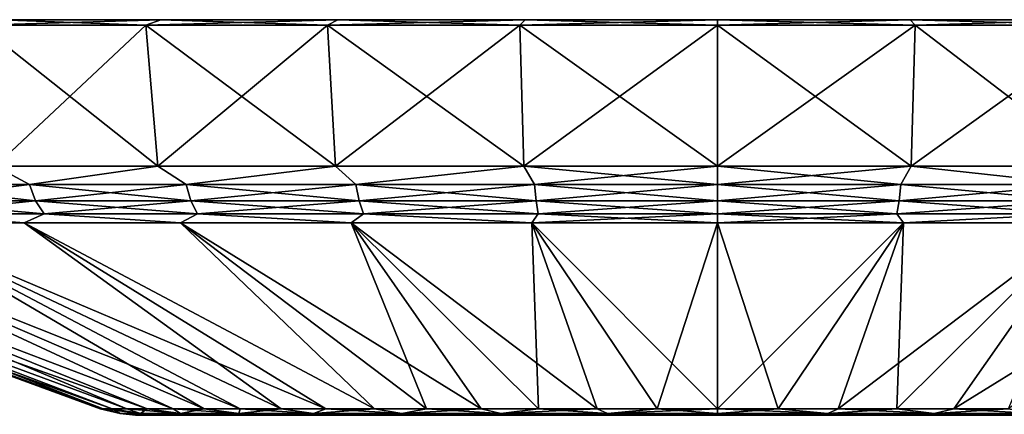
# Model space of a CAD drawing. Header units: metres. Extents: x -109 to 109, y -432 to 89.
# Tile 321 of 656: x -95 to -69, y 72 to 83. Entities that reach past the tile are written whole.
import ezdxf

# ---------------------------------------------------------------- set-up
doc = ezdxf.new("R2010")
doc.units = ezdxf.units.M
doc.layers.add('solid_506360_24502164', color=7, linetype='CONTINUOUS')

msp = doc.modelspace()

# ---------------------------------------------------------------- linework, layer by layer
at = {"layer": 'solid_506360_24502164'}
for points in [[(-95.9394, 82.599998, 76.975754), (-96.461929, 82.449997, 77.647057), (-91.968285, 82.449997, 80.582901)], [(-91.563339, 82.599998, 24.165236), (-91.968285, 82.449997, 23.417099), (-96.461929, 82.449997, 26.352947)], [(-95.9394, 82.599998, 27.024244), (-91.563339, 82.599998, 24.165236), (-96.461929, 82.449997, 26.352947)], [(-91.563339, 82.599998, 79.834763), (-95.9394, 82.599998, 76.975754), (-91.968285, 82.449997, 80.582901)], [(-91.563339, 82.599998, 79.834763), (-91.563339, 82.599998, 24.165236), (-95.9394, 82.599998, 27.024244)], [(-91.563339, 82.599998, 79.834763), (-95.9394, 82.599998, 27.024244), (-95.9394, 82.599998, 76.975754)], [(-91.563339, 82.599998, 79.834763), (-91.968285, 82.449997, 80.582901), (-87.052673, 82.449997, 82.739082)], [(-86.776382, 82.599998, 22.065498), (-87.052673, 82.449997, 21.26092), (-91.968285, 82.449997, 23.417099)], [(-91.563339, 82.599998, 24.165236), (-86.776382, 82.599998, 22.065498), (-91.968285, 82.449997, 23.417099)], [(-86.776382, 82.599998, 81.934502), (-91.563339, 82.599998, 79.834763), (-87.052673, 82.449997, 82.739082)], [(-86.776382, 82.599998, 81.934502), (-86.776382, 82.599998, 22.065498), (-91.563339, 82.599998, 24.165236)], [(-86.776382, 82.599998, 81.934502), (-91.563339, 82.599998, 24.165236), (-91.563339, 82.599998, 79.834763)], [(-86.776382, 82.599998, 81.934502), (-87.052673, 82.449997, 82.739082), (-81.849403, 82.449997, 84.056732)], [(-81.709328, 82.599998, 20.782351), (-81.849403, 82.449997, 19.943272), (-87.052673, 82.449997, 21.26092)], [(-86.776382, 82.599998, 22.065498), (-81.709328, 82.599998, 20.782351), (-87.052673, 82.449997, 21.26092)], [(-81.709328, 82.599998, 83.217651), (-86.776382, 82.599998, 81.934502), (-81.849403, 82.449997, 84.056732)], [(-81.709328, 82.599998, 83.217651), (-81.709328, 82.599998, 20.782351), (-86.776382, 82.599998, 22.065498)], [(-81.709328, 82.599998, 83.217651), (-86.776382, 82.599998, 22.065498), (-86.776382, 82.599998, 81.934502)], [(-81.849403, 82.449997, 19.943272), (-76.5, 82.599998, 20.350693), (-76.5, 82.449997, 19.5)], [(-81.709328, 82.599998, 20.782351), (-76.5, 82.599998, 20.350693), (-81.849403, 82.449997, 19.943272)], [(-81.709328, 82.599998, 83.217651), (-81.849403, 82.449997, 84.056732), (-76.5, 82.449997, 84.5)], [(-81.709328, 82.599998, 20.782351), (-76.5, 82.599998, 83.649307), (-76.5, 82.599998, 20.350693)], [(-81.709328, 82.599998, 83.217651), (-76.5, 82.449997, 84.5), (-76.5, 82.599998, 83.649307)], [(-81.709328, 82.599998, 83.217651), (-76.5, 82.599998, 83.649307), (-81.709328, 82.599998, 20.782351)], [(-76.5, 82.599998, 20.350693), (-76.5, 82.599998, 83.649307), (-71.290672, 82.599998, 83.217651)], [(-71.150597, 82.449997, 84.056732), (-71.290672, 82.599998, 83.217651), (-76.5, 82.599998, 83.649307)], [(-76.5, 82.449997, 84.5), (-71.150597, 82.449997, 84.056732), (-76.5, 82.599998, 83.649307)], [(-76.5, 82.599998, 20.350693), (-71.290672, 82.599998, 83.217651), (-71.290672, 82.599998, 20.782351)], [(-76.5, 82.449997, 19.5), (-76.5, 82.599998, 20.350693), (-71.290672, 82.599998, 20.782351)], [(-71.150597, 82.449997, 19.943272), (-76.5, 82.449997, 19.5), (-71.290672, 82.599998, 20.782351)], [(-71.290672, 82.599998, 20.782351), (-71.290672, 82.599998, 83.217651), (-66.223618, 82.599998, 81.934502)], [(-65.947327, 82.449997, 82.739082), (-66.223618, 82.599998, 81.934502), (-71.290672, 82.599998, 83.217651)], [(-71.150597, 82.449997, 84.056732), (-65.947327, 82.449997, 82.739082), (-71.290672, 82.599998, 83.217651)], [(-71.290672, 82.599998, 20.782351), (-66.223618, 82.599998, 81.934502), (-66.223618, 82.599998, 22.065498)], [(-71.150597, 82.449997, 19.943272), (-71.290672, 82.599998, 20.782351), (-66.223618, 82.599998, 22.065498)], [(-65.947327, 82.449997, 21.26092), (-71.150597, 82.449997, 19.943272), (-66.223618, 82.599998, 22.065498)], [(-91.648308, 78.637161, 79.991623), (-91.968285, 82.449997, 80.582901), (-96.461929, 82.449997, 77.647057)], [(-96.048965, 78.637161, 77.116524), (-91.648308, 78.637161, 79.991623), (-96.461929, 82.449997, 77.647057)], [(-96.048973, 78.637161, 26.883474), (-96.461929, 82.449997, 26.352947), (-91.968285, 82.449997, 23.417099)], [(-91.648308, 78.637161, 24.008379), (-96.048973, 78.637161, 26.883474), (-91.968285, 82.449997, 23.417099)], [(-86.834427, 78.637161, 82.10318), (-87.052673, 82.449997, 82.739082), (-91.968285, 82.449997, 80.582901)], [(-91.648308, 78.637161, 79.991623), (-86.834427, 78.637161, 82.10318), (-91.968285, 82.449997, 80.582901)], [(-91.648308, 78.637161, 24.008379), (-91.968285, 82.449997, 23.417099), (-87.052673, 82.449997, 21.26092)], [(-86.834427, 78.637161, 21.896818), (-91.648308, 78.637161, 24.008379), (-87.052673, 82.449997, 21.26092)], [(-81.738663, 78.637161, 83.393608), (-81.849403, 82.449997, 84.056732), (-87.052673, 82.449997, 82.739082)], [(-86.834427, 78.637161, 82.10318), (-81.738663, 78.637161, 83.393608), (-87.052673, 82.449997, 82.739082)], [(-86.834427, 78.637161, 21.896818), (-87.052673, 82.449997, 21.26092), (-81.849403, 82.449997, 19.943272)], [(-81.738663, 78.637161, 20.606394), (-86.834427, 78.637161, 21.896818), (-81.849403, 82.449997, 19.943272)], [(-81.738663, 78.637161, 20.606394), (-81.849403, 82.449997, 19.943272), (-76.5, 82.449997, 19.5)], [(-81.849403, 82.449997, 84.056732), (-76.5, 78.637161, 83.82769), (-76.5, 82.449997, 84.5)], [(-81.738663, 78.637161, 83.393608), (-76.5, 78.637161, 83.82769), (-81.849403, 82.449997, 84.056732)], [(-81.738663, 78.637161, 20.606394), (-76.5, 82.449997, 19.5), (-76.5, 78.637161, 20.172306)], [(-76.5, 78.637161, 20.172306), (-76.5, 82.449997, 19.5), (-71.150597, 82.449997, 19.943272)], [(-71.261337, 78.637161, 20.606394), (-76.5, 78.637161, 20.172306), (-71.150597, 82.449997, 19.943272)], [(-71.261337, 78.637161, 83.393608), (-71.150597, 82.449997, 84.056732), (-76.5, 82.449997, 84.5)], [(-76.5, 78.637161, 83.82769), (-71.261337, 78.637161, 83.393608), (-76.5, 82.449997, 84.5)], [(-71.261337, 78.637161, 20.606394), (-71.150597, 82.449997, 19.943272), (-65.947327, 82.449997, 21.26092)], [(-66.165573, 78.637161, 21.896816), (-71.261337, 78.637161, 20.606394), (-65.947327, 82.449997, 21.26092)], [(-71.261337, 78.637161, 83.393608), (-66.165573, 78.637161, 82.10318), (-71.150597, 82.449997, 84.056732)], [(-66.165573, 78.637161, 82.10318), (-65.947327, 82.449997, 82.739082), (-71.150597, 82.449997, 84.056732)], [(-95.115829, 78.140167, 77.62249), (-96.048965, 78.637161, 77.116524), (-98.894875, 78.140167, 74.394875)], [(-98.894875, 78.140167, 29.605125), (-96.048973, 78.637161, 26.883474), (-95.115829, 78.140167, 26.377514)], [(-95.115829, 78.140167, 26.377514), (-96.048973, 78.637161, 26.883474), (-91.648308, 78.637161, 24.008379)], [(-95.115829, 78.140167, 77.62249), (-91.648308, 78.637161, 79.991623), (-96.048965, 78.637161, 77.116524)], [(-90.878395, 78.140167, 80.219185), (-91.648308, 78.637161, 79.991623), (-95.115829, 78.140167, 77.62249)], [(-95.115829, 78.140167, 26.377514), (-91.648308, 78.637161, 24.008379), (-90.878395, 78.140167, 23.780811)], [(-90.878395, 78.140167, 80.219185), (-86.834427, 78.637161, 82.10318), (-91.648308, 78.637161, 79.991623)], [(-90.878395, 78.140167, 23.780811), (-91.648308, 78.637161, 24.008379), (-86.834427, 78.637161, 21.896818)], [(-86.286919, 78.140167, 82.12104), (-86.834427, 78.637161, 82.10318), (-90.878395, 78.140167, 80.219185)], [(-90.878395, 78.140167, 23.780811), (-86.834427, 78.637161, 21.896818), (-86.286919, 78.140167, 21.87896)], [(-86.286919, 78.140167, 82.12104), (-81.738663, 78.637161, 83.393608), (-86.834427, 78.637161, 82.10318)], [(-86.286919, 78.140167, 21.87896), (-86.834427, 78.637161, 21.896818), (-81.738663, 78.637161, 20.606394)], [(-81.45446, 78.140167, 83.281212), (-81.738663, 78.637161, 83.393608), (-86.286919, 78.140167, 82.12104)], [(-86.286919, 78.140167, 21.87896), (-81.738663, 78.637161, 20.606394), (-81.45446, 78.140167, 20.718788)], [(-81.45446, 78.140167, 20.718788), (-81.738663, 78.637161, 20.606394), (-76.5, 78.637161, 20.172306)], [(-76.5, 78.140167, 83.671135), (-76.5, 78.637161, 83.82769), (-81.738663, 78.637161, 83.393608)], [(-76.5, 78.140167, 83.671135), (-81.738663, 78.637161, 83.393608), (-81.45446, 78.140167, 83.281212)], [(-81.45446, 78.140167, 20.718788), (-76.5, 78.637161, 20.172306), (-76.5, 78.140167, 20.328865)], [(-76.5, 78.140167, 20.328865), (-76.5, 78.637161, 20.172306), (-71.261337, 78.637161, 20.606394)], [(-71.54554, 78.140167, 20.718788), (-76.5, 78.140167, 20.328865), (-71.261337, 78.637161, 20.606394)], [(-71.54554, 78.140167, 83.281212), (-71.261337, 78.637161, 83.393608), (-76.5, 78.637161, 83.82769)], [(-71.54554, 78.140167, 83.281212), (-76.5, 78.637161, 83.82769), (-76.5, 78.140167, 83.671135)], [(-71.54554, 78.140167, 20.718788), (-71.261337, 78.637161, 20.606394), (-66.713081, 78.140167, 21.87896)], [(-66.713081, 78.140167, 82.12104), (-71.261337, 78.637161, 83.393608), (-71.54554, 78.140167, 83.281212)], [(-66.713081, 78.140167, 21.87896), (-71.261337, 78.637161, 20.606394), (-66.165573, 78.637161, 21.896816)], [(-66.713081, 78.140167, 82.12104), (-66.165573, 78.637161, 82.10318), (-71.261337, 78.637161, 83.393608)], [(-98.894875, 78.140167, 29.605125), (-95.115829, 78.140167, 26.377514), (-98.696434, 77.69928, 29.803562)], [(-98.894875, 78.140167, 74.394875), (-98.696434, 77.69928, 74.196434), (-94.950874, 77.69928, 77.395447)], [(-95.115829, 78.140167, 77.62249), (-98.894875, 78.140167, 74.394875), (-94.950874, 77.69928, 77.395447)], [(-95.115829, 78.140167, 26.377514), (-94.950874, 77.69928, 26.604549), (-98.696434, 77.69928, 29.803562)], [(-95.115829, 78.140167, 26.377514), (-90.878395, 78.140167, 23.780811), (-94.950874, 77.69928, 26.604549)], [(-95.115829, 78.140167, 77.62249), (-94.950874, 77.69928, 77.395447), (-90.750992, 77.69928, 79.969147)], [(-90.878395, 78.140167, 80.219185), (-95.115829, 78.140167, 77.62249), (-90.750992, 77.69928, 79.969147)], [(-90.878395, 78.140167, 23.780811), (-90.750992, 77.69928, 24.030857), (-94.950874, 77.69928, 26.604549)], [(-90.878395, 78.140167, 23.780811), (-86.286919, 78.140167, 21.87896), (-90.750992, 77.69928, 24.030857)], [(-90.878395, 78.140167, 80.219185), (-90.750992, 77.69928, 79.969147), (-86.200195, 77.69928, 81.854141)], [(-86.286919, 78.140167, 82.12104), (-90.878395, 78.140167, 80.219185), (-86.200195, 77.69928, 81.854141)], [(-86.286919, 78.140167, 21.87896), (-86.200195, 77.69928, 22.145857), (-90.750992, 77.69928, 24.030857)], [(-86.286919, 78.140167, 21.87896), (-81.45446, 78.140167, 20.718788), (-86.200195, 77.69928, 22.145857)], [(-86.286919, 78.140167, 82.12104), (-86.200195, 77.69928, 81.854141), (-81.410553, 77.69928, 83.004036)], [(-81.45446, 78.140167, 83.281212), (-86.286919, 78.140167, 82.12104), (-81.410553, 77.69928, 83.004036)], [(-81.45446, 78.140167, 20.718788), (-81.410553, 77.69928, 20.995966), (-86.200195, 77.69928, 22.145857)], [(-81.45446, 78.140167, 20.718788), (-76.5, 78.140167, 20.328865), (-81.410553, 77.69928, 20.995966)], [(-81.45446, 78.140167, 83.281212), (-81.410553, 77.69928, 83.004036), (-76.5, 77.69928, 83.390503)], [(-76.5, 78.140167, 83.671135), (-81.45446, 78.140167, 83.281212), (-76.5, 77.69928, 83.390503)], [(-76.5, 78.140167, 20.328865), (-76.5, 77.69928, 20.609497), (-81.410553, 77.69928, 20.995966)], [(-71.54554, 78.140167, 20.718788), (-76.5, 77.69928, 20.609497), (-76.5, 78.140167, 20.328865)], [(-71.54554, 78.140167, 20.718788), (-71.589447, 77.69928, 20.995966), (-76.5, 77.69928, 20.609497)], [(-71.589447, 77.69928, 83.004036), (-76.5, 78.140167, 83.671135), (-76.5, 77.69928, 83.390503)], [(-71.54554, 78.140167, 83.281212), (-76.5, 78.140167, 83.671135), (-71.589447, 77.69928, 83.004036)], [(-71.54554, 78.140167, 83.281212), (-71.589447, 77.69928, 83.004036), (-66.799805, 77.69928, 81.854141)], [(-66.713081, 78.140167, 21.87896), (-66.799805, 77.69928, 22.145857), (-71.589447, 77.69928, 20.995966)], [(-71.54554, 78.140167, 20.718788), (-66.713081, 78.140167, 21.87896), (-71.589447, 77.69928, 20.995966)], [(-66.713081, 78.140167, 82.12104), (-71.54554, 78.140167, 83.281212), (-66.799805, 77.69928, 81.854141)], [(-98.696434, 77.69928, 29.803562), (-94.950874, 77.69928, 26.604549), (-98.424011, 77.346153, 30.075991)], [(-98.696434, 77.69928, 74.196434), (-98.424011, 77.346153, 73.924011), (-94.724419, 77.346153, 77.083755)], [(-94.950874, 77.69928, 77.395447), (-98.696434, 77.69928, 74.196434), (-94.724419, 77.346153, 77.083755)], [(-94.950874, 77.69928, 26.604549), (-94.724419, 77.346153, 26.916243), (-98.424011, 77.346153, 30.075991)], [(-94.950874, 77.69928, 26.604549), (-90.750992, 77.69928, 24.030857), (-94.724419, 77.346153, 26.916243)], [(-94.950874, 77.69928, 77.395447), (-94.724419, 77.346153, 77.083755), (-90.57608, 77.346153, 79.625862)], [(-90.750992, 77.69928, 79.969147), (-94.950874, 77.69928, 77.395447), (-90.57608, 77.346153, 79.625862)], [(-90.750992, 77.69928, 24.030857), (-90.57608, 77.346153, 24.374138), (-94.724419, 77.346153, 26.916243)], [(-90.750992, 77.69928, 24.030857), (-86.200195, 77.69928, 22.145857), (-90.57608, 77.346153, 24.374138)], [(-90.750992, 77.69928, 79.969147), (-90.57608, 77.346153, 79.625862), (-86.081146, 77.346153, 81.487724)], [(-86.200195, 77.69928, 81.854141), (-90.750992, 77.69928, 79.969147), (-86.081146, 77.346153, 81.487724)], [(-86.200195, 77.69928, 22.145857), (-86.081146, 77.346153, 22.512274), (-90.57608, 77.346153, 24.374138)], [(-86.200195, 77.69928, 22.145857), (-81.410553, 77.69928, 20.995966), (-86.081146, 77.346153, 22.512274)], [(-86.200195, 77.69928, 81.854141), (-86.081146, 77.346153, 81.487724), (-81.350288, 77.346153, 82.623505)], [(-81.410553, 77.69928, 83.004036), (-86.200195, 77.69928, 81.854141), (-81.350288, 77.346153, 82.623505)], [(-81.410553, 77.69928, 20.995966), (-81.350288, 77.346153, 21.376495), (-86.081146, 77.346153, 22.512274)], [(-81.410553, 77.69928, 20.995966), (-76.5, 77.69928, 20.609497), (-81.350288, 77.346153, 21.376495)], [(-81.410553, 77.69928, 83.004036), (-81.350288, 77.346153, 82.623505), (-76.5, 77.346153, 83.005234)], [(-76.5, 77.69928, 83.390503), (-81.410553, 77.69928, 83.004036), (-76.5, 77.346153, 83.005234)], [(-76.5, 77.69928, 20.609497), (-76.5, 77.346153, 20.99477), (-81.350288, 77.346153, 21.376495)], [(-71.589447, 77.69928, 20.995966), (-76.5, 77.346153, 20.99477), (-76.5, 77.69928, 20.609497)], [(-71.589447, 77.69928, 20.995966), (-71.649712, 77.346153, 21.376495), (-76.5, 77.346153, 20.99477)], [(-71.649712, 77.346153, 82.623505), (-76.5, 77.69928, 83.390503), (-76.5, 77.346153, 83.005234)], [(-71.589447, 77.69928, 83.004036), (-76.5, 77.69928, 83.390503), (-71.649712, 77.346153, 82.623505)], [(-71.589447, 77.69928, 83.004036), (-71.649712, 77.346153, 82.623505), (-66.918854, 77.346153, 81.487724)], [(-66.799805, 77.69928, 22.145857), (-66.918854, 77.346153, 22.512274), (-71.649712, 77.346153, 21.376495)], [(-71.589447, 77.69928, 20.995966), (-66.799805, 77.69928, 22.145857), (-71.649712, 77.346153, 21.376495)], [(-66.799805, 77.69928, 81.854141), (-71.589447, 77.69928, 83.004036), (-66.918854, 77.346153, 81.487724)], [(-98.424011, 77.346153, 30.075991), (-95.259331, 77.105072, 27.897957), (-98.970551, 77.105072, 31.314371)], [(-98.424011, 77.346153, 73.924011), (-98.970543, 77.105072, 72.685646), (-95.259315, 77.105072, 76.102051)], [(-98.424011, 77.346153, 30.075991), (-94.724419, 77.346153, 26.916243), (-95.259331, 77.105072, 27.897957)], [(-94.724419, 77.346153, 77.083755), (-98.424011, 77.346153, 73.924011), (-95.259315, 77.105072, 76.102051)], [(-94.724419, 77.346153, 26.916243), (-91.036407, 77.105072, 25.138992), (-95.259331, 77.105072, 27.897957)], [(-94.724419, 77.346153, 77.083755), (-95.259315, 77.105072, 76.102051), (-91.036392, 77.105072, 78.861015)], [(-94.724419, 77.346153, 26.916243), (-90.57608, 77.346153, 24.374138), (-91.036407, 77.105072, 25.138992)], [(-90.57608, 77.346153, 79.625862), (-94.724419, 77.346153, 77.083755), (-91.036392, 77.105072, 78.861015)], [(-90.57608, 77.346153, 24.374138), (-86.416969, 77.105072, 23.112724), (-91.036407, 77.105072, 25.138992)], [(-90.57608, 77.346153, 79.625862), (-91.036392, 77.105072, 78.861015), (-86.416954, 77.105072, 80.887283)], [(-90.57608, 77.346153, 24.374138), (-86.081146, 77.346153, 22.512274), (-86.416969, 77.105072, 23.112724)], [(-86.081146, 77.346153, 81.487724), (-90.57608, 77.346153, 79.625862), (-86.416954, 77.105072, 80.887283)], [(-86.081146, 77.346153, 22.512274), (-81.526993, 77.105072, 21.874424), (-86.416969, 77.105072, 23.112724)], [(-86.081146, 77.346153, 81.487724), (-86.416954, 77.105072, 80.887283), (-81.52697, 77.105072, 82.12558)], [(-86.081146, 77.346153, 22.512274), (-81.350288, 77.346153, 21.376495), (-81.526993, 77.105072, 21.874424)], [(-81.350288, 77.346153, 82.623505), (-86.081146, 77.346153, 81.487724), (-81.52697, 77.105072, 82.12558)], [(-76.5, 77.346153, 20.99477), (-76.5, 77.105072, 21.457882), (-81.526993, 77.105072, 21.874424)], [(-81.350288, 77.346153, 21.376495), (-76.5, 77.346153, 20.99477), (-81.526993, 77.105072, 21.874424)], [(-81.350288, 77.346153, 82.623505), (-81.52697, 77.105072, 82.12558), (-76.5, 77.105072, 82.542114)], [(-76.5, 77.346153, 83.005234), (-81.350288, 77.346153, 82.623505), (-76.5, 77.105072, 82.542114)], [(-76.5, 77.346153, 83.005234), (-76.5, 77.105072, 82.542114), (-71.473007, 77.105072, 82.125572)], [(-71.649712, 77.346153, 82.623505), (-76.5, 77.346153, 83.005234), (-71.473007, 77.105072, 82.125572)], [(-71.649712, 77.346153, 21.376495), (-71.47303, 77.105072, 21.87442), (-76.5, 77.105072, 21.457882)], [(-71.649712, 77.346153, 21.376495), (-76.5, 77.105072, 21.457882), (-76.5, 77.346153, 20.99477)], [(-66.918854, 77.346153, 81.487724), (-71.649712, 77.346153, 82.623505), (-71.473007, 77.105072, 82.125572)], [(-71.649712, 77.346153, 21.376495), (-66.918854, 77.346153, 22.512274), (-71.47303, 77.105072, 21.87442)], [(-66.918854, 77.346153, 22.512274), (-66.583046, 77.105072, 23.112719), (-71.47303, 77.105072, 21.87442)], [(-66.918854, 77.346153, 81.487724), (-71.473007, 77.105072, 82.125572), (-66.583031, 77.105072, 80.887276)], [(-106.937798, 77.105072, 54.522163), (-93.124809, 72.068863, 53.637402), (-92.884262, 72.068863, 55.259033)], [(-106.107536, 77.105072, 59.497662), (-106.937798, 77.105072, 54.522163), (-92.884262, 72.068863, 55.259033)], [(-106.937798, 77.105072, 54.522163), (-93.205246, 72.068863, 52.000004), (-93.124809, 72.068863, 53.637402)], [(-106.937798, 77.105072, 49.477852), (-93.124809, 72.068863, 50.362606), (-93.205246, 72.068863, 52.000004)], [(-106.937798, 77.105072, 54.522163), (-106.937798, 77.105072, 49.477852), (-93.205246, 72.068863, 52.000004)], [(-106.937798, 77.105072, 49.477852), (-106.107536, 77.105072, 44.502354), (-93.124809, 72.068863, 50.362606)], [(-106.107536, 77.105072, 59.497662), (-92.485924, 72.068863, 56.849274), (-91.93364, 72.068863, 58.392818)], [(-104.469643, 77.105072, 64.268654), (-106.107536, 77.105072, 59.497662), (-91.93364, 72.068863, 58.392818)], [(-106.107536, 77.105072, 59.497662), (-92.884262, 72.068863, 55.259033), (-92.485924, 72.068863, 56.849274)], [(-106.107536, 77.105072, 44.502354), (-92.884262, 72.068863, 48.740978), (-93.124809, 72.068863, 50.362606)], [(-106.107536, 77.105072, 44.502354), (-92.485931, 72.068863, 47.150734), (-92.884262, 72.068863, 48.740978)], [(-106.107536, 77.105072, 44.502354), (-104.46965, 77.105072, 39.731361), (-92.485931, 72.068863, 47.150734)], [(-104.46965, 77.105072, 39.731361), (-91.93364, 72.068863, 45.607193), (-92.485931, 72.068863, 47.150734)], [(-104.46965, 77.105072, 39.731361), (-91.232719, 72.068863, 44.125214), (-91.93364, 72.068863, 45.607193)], [(-104.46965, 77.105072, 39.731361), (-102.068825, 77.105072, 35.295029), (-91.232719, 72.068863, 44.125214)], [(-104.469643, 77.105072, 64.268654), (-91.93364, 72.068863, 58.392818), (-91.232719, 72.068863, 59.874794)], [(-102.068817, 77.105072, 68.704987), (-104.469643, 77.105072, 64.268654), (-91.232719, 72.068863, 59.874794)], [(-102.068825, 77.105072, 35.295029), (-90.389915, 72.068863, 42.719074), (-91.232719, 72.068863, 44.125214)], [(-102.068825, 77.105072, 35.295029), (-98.970551, 77.105072, 31.314371), (-90.389915, 72.068863, 42.719074)], [(-102.068817, 77.105072, 68.704987), (-90.389908, 72.068863, 61.280933), (-89.413338, 72.068863, 62.597691)], [(-98.970543, 77.105072, 72.685646), (-102.068817, 77.105072, 68.704987), (-89.413338, 72.068863, 62.597691)], [(-102.068817, 77.105072, 68.704987), (-91.232719, 72.068863, 59.874794), (-90.389908, 72.068863, 61.280933)], [(-98.970551, 77.105072, 31.314371), (-89.413345, 72.068863, 41.402317), (-90.389915, 72.068863, 42.719074)], [(-98.970551, 77.105072, 31.314371), (-88.312408, 72.068863, 40.187622), (-89.413345, 72.068863, 41.402317)], [(-98.970551, 77.105072, 31.314371), (-95.259331, 77.105072, 27.897957), (-88.312408, 72.068863, 40.187622)], [(-98.970543, 77.105072, 72.685646), (-88.312408, 72.068863, 63.812386), (-87.09771, 72.068863, 64.913322)], [(-95.259315, 77.105072, 76.102051), (-98.970543, 77.105072, 72.685646), (-87.09771, 72.068863, 64.913322)], [(-98.970543, 77.105072, 72.685646), (-89.413338, 72.068863, 62.597691), (-88.312408, 72.068863, 63.812386)], [(-95.259331, 77.105072, 27.897957), (-87.097725, 72.068863, 39.086689), (-88.312408, 72.068863, 40.187622)], [(-95.259331, 77.105072, 27.897957), (-85.780968, 72.068863, 38.110115), (-87.097725, 72.068863, 39.086689)], [(-95.259331, 77.105072, 27.897957), (-91.036407, 77.105072, 25.138992), (-85.780968, 72.068863, 38.110115)], [(-95.259315, 77.105072, 76.102051), (-87.09771, 72.068863, 64.913322), (-85.78096, 72.068863, 65.889893)], [(-91.036392, 77.105072, 78.861015), (-95.259315, 77.105072, 76.102051), (-85.78096, 72.068863, 65.889893)], [(-91.036407, 77.105072, 25.138992), (-84.374832, 72.068863, 37.267303), (-85.780968, 72.068863, 38.110115)], [(-91.036407, 77.105072, 25.138992), (-86.416969, 77.105072, 23.112724), (-84.374832, 72.068863, 37.267303)], [(-91.036392, 77.105072, 78.861015), (-84.374825, 72.068863, 66.732704), (-82.892838, 72.068863, 67.433632)], [(-86.416954, 77.105072, 80.887283), (-91.036392, 77.105072, 78.861015), (-82.892838, 72.068863, 67.433632)], [(-91.036392, 77.105072, 78.861015), (-85.78096, 72.068863, 65.889893), (-84.374825, 72.068863, 66.732704)], [(-86.416969, 77.105072, 23.112724), (-82.892845, 72.068863, 36.566372), (-84.374832, 72.068863, 37.267303)], [(-86.416969, 77.105072, 23.112724), (-81.349281, 72.068863, 36.014076), (-82.892845, 72.068863, 36.566372)], [(-86.416969, 77.105072, 23.112724), (-81.526993, 77.105072, 21.874424), (-81.349281, 72.068863, 36.014076)], [(-86.416954, 77.105072, 80.887283), (-81.349274, 72.068863, 67.985931), (-79.759003, 72.068863, 68.38427)], [(-81.52697, 77.105072, 82.12558), (-86.416954, 77.105072, 80.887283), (-79.759003, 72.068863, 68.38427)], [(-86.416954, 77.105072, 80.887283), (-82.892838, 72.068863, 67.433632), (-81.349274, 72.068863, 67.985931)], [(-81.526993, 77.105072, 21.874424), (-76.5, 77.105072, 21.457882), (-78.137375, 72.068863, 35.375191)], [(-81.526993, 77.105072, 21.874424), (-79.759018, 72.068863, 35.615734), (-81.349281, 72.068863, 36.014076)], [(-81.526993, 77.105072, 21.874424), (-78.137375, 72.068863, 35.375191), (-79.759018, 72.068863, 35.615734)], [(-81.52697, 77.105072, 82.12558), (-76.5, 72.068863, 68.705246), (-76.5, 77.105072, 82.542114)], [(-81.52697, 77.105072, 82.12558), (-78.13736, 72.068863, 68.624809), (-76.5, 72.068863, 68.705246)], [(-81.52697, 77.105072, 82.12558), (-79.759003, 72.068863, 68.38427), (-78.13736, 72.068863, 68.624809)], [(-78.137375, 72.068863, 35.375191), (-76.5, 77.105072, 21.457882), (-76.5, 72.068863, 35.29475)], [(-71.47303, 77.105072, 21.87442), (-74.86264, 72.068863, 35.375187), (-76.5, 72.068863, 35.29475)], [(-76.5, 77.105072, 21.457882), (-71.47303, 77.105072, 21.87442), (-76.5, 72.068863, 35.29475)], [(-76.5, 77.105072, 82.542114), (-76.5, 72.068863, 68.705246), (-74.862625, 72.068863, 68.624809)], [(-71.473007, 77.105072, 82.125572), (-76.5, 77.105072, 82.542114), (-74.862625, 72.068863, 68.624809)], [(-71.47303, 77.105072, 21.87442), (-73.240997, 72.068863, 35.61573), (-74.86264, 72.068863, 35.375187)], [(-71.473007, 77.105072, 82.125572), (-74.862625, 72.068863, 68.624809), (-73.240982, 72.068863, 68.384262)], [(-66.583046, 77.105072, 23.112719), (-71.650726, 72.068863, 36.014072), (-73.240997, 72.068863, 35.61573)], [(-71.47303, 77.105072, 21.87442), (-66.583046, 77.105072, 23.112719), (-73.240997, 72.068863, 35.61573)], [(-71.473007, 77.105072, 82.125572), (-73.240982, 72.068863, 68.384262), (-71.650719, 72.068863, 67.985924)], [(-66.583046, 77.105072, 23.112719), (-70.107162, 72.068863, 36.566368), (-71.650726, 72.068863, 36.014072)], [(-66.583031, 77.105072, 80.887276), (-71.650719, 72.068863, 67.985924), (-70.107155, 72.068863, 67.433632)], [(-66.583031, 77.105072, 80.887276), (-71.473007, 77.105072, 82.125572), (-71.650719, 72.068863, 67.985924)], [(-61.963608, 77.105072, 25.138983), (-68.625175, 72.068863, 37.2673), (-70.107162, 72.068863, 36.566368)], [(-66.583046, 77.105072, 23.112719), (-61.963608, 77.105072, 25.138983), (-70.107162, 72.068863, 36.566368)], [(-66.583031, 77.105072, 80.887276), (-70.107155, 72.068863, 67.433632), (-68.625168, 72.068863, 66.732697)], [(-92.664558, 71.942535, 53.497868), (-93.124809, 72.068863, 53.637402), (-93.205246, 72.068863, 52.000004)], [(-92.664558, 71.942535, 50.502132), (-93.205246, 72.068863, 52.000004), (-93.124809, 72.068863, 50.362606)], [(-92.664558, 71.942535, 53.497868), (-93.205246, 72.068863, 52.000004), (-92.664558, 71.942535, 50.502132)], [(-92.11409, 71.942535, 56.442593), (-92.884262, 72.068863, 55.259033), (-93.124809, 72.068863, 53.637402)], [(-92.11409, 71.942535, 56.442593), (-93.124809, 72.068863, 53.637402), (-92.664558, 71.942535, 53.497868)], [(-92.664558, 71.942535, 50.502132), (-93.124809, 72.068863, 50.362606), (-92.884262, 72.068863, 48.740978)], [(-92.11409, 71.942535, 56.442593), (-92.485924, 72.068863, 56.849274), (-92.884262, 72.068863, 55.259033)], [(-92.11409, 71.942535, 47.557407), (-92.884262, 72.068863, 48.740978), (-92.485931, 72.068863, 47.150734)], [(-92.664558, 71.942535, 50.502132), (-92.884262, 72.068863, 48.740978), (-92.11409, 71.942535, 47.557407)], [(-92.664558, 71.942535, 50.502132), (-91.944855, 71.900002, 48.927078), (-92.247589, 71.900002, 52.00005)], [(-92.664558, 71.942535, 50.502132), (-92.11409, 71.942535, 47.557407), (-91.944855, 71.900002, 48.927078)], [(-92.664558, 71.942535, 53.497868), (-92.247589, 71.900002, 52.00005), (-91.944839, 71.900002, 55.073017)], [(-92.664558, 71.942535, 53.497868), (-92.664558, 71.942535, 50.502132), (-92.247589, 71.900002, 52.00005)], [(-92.11409, 71.942535, 56.442593), (-92.664558, 71.942535, 53.497868), (-91.944839, 71.900002, 55.073017)], [(-92.11409, 71.942535, 47.557407), (-92.485931, 72.068863, 47.150734), (-91.93364, 72.068863, 45.607193)], [(-91.031906, 71.942535, 59.236031), (-91.93364, 72.068863, 58.392818), (-92.485924, 72.068863, 56.849274)], [(-91.031906, 71.942535, 59.236031), (-92.485924, 72.068863, 56.849274), (-92.11409, 71.942535, 56.442593)], [(-92.11409, 71.942535, 47.557407), (-91.93364, 72.068863, 45.607193), (-91.031906, 71.942535, 44.763969)], [(-92.11409, 71.942535, 47.557407), (-91.048294, 71.900002, 45.97226), (-91.944855, 71.900002, 48.927078)], [(-92.11409, 71.942535, 47.557407), (-91.031906, 71.942535, 44.763969), (-91.048294, 71.900002, 45.97226)], [(-92.11409, 71.942535, 56.442593), (-91.944839, 71.900002, 55.073017), (-91.048256, 71.900002, 58.027832)], [(-91.031906, 71.942535, 59.236031), (-92.11409, 71.942535, 56.442593), (-91.048256, 71.900002, 58.027832)], [(-91.031906, 71.942535, 59.236031), (-91.232719, 72.068863, 59.874794), (-91.93364, 72.068863, 58.392818)], [(-91.031906, 71.942535, 44.763969), (-91.93364, 72.068863, 45.607193), (-91.232719, 72.068863, 44.125214)], [(-89.454857, 71.942535, 61.783054), (-90.389908, 72.068863, 61.280933), (-91.232719, 72.068863, 59.874794)], [(-89.454857, 71.942535, 61.783054), (-91.232719, 72.068863, 59.874794), (-91.031906, 71.942535, 59.236031)], [(-91.031906, 71.942535, 44.763969), (-91.232719, 72.068863, 44.125214), (-90.389915, 72.068863, 42.719074)], [(-91.031906, 71.942535, 44.763969), (-89.592377, 71.900002, 43.249218), (-91.048294, 71.900002, 45.97226)], [(-91.031906, 71.942535, 59.236031), (-91.048256, 71.900002, 58.027832), (-89.592323, 71.900002, 60.750862)], [(-91.031906, 71.942535, 44.763969), (-90.389915, 72.068863, 42.719074), (-89.454857, 71.942535, 42.216946)], [(-91.031906, 71.942535, 44.763969), (-89.454857, 71.942535, 42.216946), (-89.592377, 71.900002, 43.249218)], [(-89.454857, 71.942535, 61.783054), (-91.031906, 71.942535, 59.236031), (-89.592323, 71.900002, 60.750862)], [(-89.454857, 71.942535, 42.216946), (-90.389915, 72.068863, 42.719074), (-89.413345, 72.068863, 41.402317)], [(-89.454857, 71.942535, 61.783054), (-89.413338, 72.068863, 62.597691), (-90.389908, 72.068863, 61.280933)], [(-89.454857, 71.942535, 42.216946), (-87.633041, 71.900002, 40.862591), (-89.592377, 71.900002, 43.249218)], [(-89.454857, 71.942535, 61.783054), (-89.592323, 71.900002, 60.750862), (-87.632973, 71.900002, 63.137482)], [(-87.436646, 71.942535, 63.996929), (-89.413338, 72.068863, 62.597691), (-89.454857, 71.942535, 61.783054)], [(-89.454857, 71.942535, 42.216946), (-89.413345, 72.068863, 41.402317), (-88.312408, 72.068863, 40.187622)], [(-89.454857, 71.942535, 42.216946), (-88.312408, 72.068863, 40.187622), (-87.436646, 71.942535, 40.003071)], [(-89.454857, 71.942535, 42.216946), (-87.436646, 71.942535, 40.003071), (-87.633041, 71.900002, 40.862591)], [(-87.436646, 71.942535, 63.996929), (-89.454857, 71.942535, 61.783054), (-87.632973, 71.900002, 63.137482)], [(-87.436646, 71.942535, 63.996929), (-88.312408, 72.068863, 63.812386), (-89.413338, 72.068863, 62.597691)], [(-87.436646, 71.942535, 63.996929), (-87.09771, 72.068863, 64.913322), (-88.312408, 72.068863, 63.812386)], [(-87.436646, 71.942535, 40.003071), (-88.312408, 72.068863, 40.187622), (-87.097725, 72.068863, 39.086689)], [(-87.436646, 71.942535, 40.003071), (-85.24572, 71.900002, 38.904236), (-87.633041, 71.900002, 40.862591)], [(-87.436646, 71.942535, 63.996929), (-87.632973, 71.900002, 63.137482), (-85.245636, 71.900002, 65.095818)], [(-85.045998, 71.942535, 65.802261), (-87.09771, 72.068863, 64.913322), (-87.436646, 71.942535, 63.996929)], [(-87.436646, 71.942535, 40.003071), (-87.097725, 72.068863, 39.086689), (-85.780968, 72.068863, 38.110115)], [(-87.436646, 71.942535, 40.003071), (-85.780968, 72.068863, 38.110115), (-85.045998, 71.942535, 38.197739)], [(-87.436646, 71.942535, 40.003071), (-85.045998, 71.942535, 38.197739), (-85.24572, 71.900002, 38.904236)], [(-85.045998, 71.942535, 65.802261), (-87.436646, 71.942535, 63.996929), (-85.245636, 71.900002, 65.095818)], [(-85.045998, 71.942535, 65.802261), (-85.78096, 72.068863, 65.889893), (-87.09771, 72.068863, 64.913322)], [(-85.045998, 71.942535, 38.197739), (-85.780968, 72.068863, 38.110115), (-84.374832, 72.068863, 37.267303)], [(-85.045998, 71.942535, 65.802261), (-84.374825, 72.068863, 66.732704), (-85.78096, 72.068863, 65.889893)], [(-85.045998, 71.942535, 38.197739), (-82.522346, 71.900002, 37.449467), (-85.24572, 71.900002, 38.904236)], [(-85.045998, 71.942535, 65.802261), (-85.245636, 71.900002, 65.095818), (-82.522263, 71.900002, 66.550568)], [(-82.364326, 71.942535, 67.137573), (-84.374825, 72.068863, 66.732704), (-85.045998, 71.942535, 65.802261)], [(-85.045998, 71.942535, 38.197739), (-84.374832, 72.068863, 37.267303), (-82.892845, 72.068863, 36.566372)], [(-85.045998, 71.942535, 38.197739), (-82.892845, 72.068863, 36.566372), (-82.364326, 71.942535, 36.862427)], [(-85.045998, 71.942535, 38.197739), (-82.364326, 71.942535, 36.862427), (-82.522346, 71.900002, 37.449467)], [(-82.364326, 71.942535, 67.137573), (-85.045998, 71.942535, 65.802261), (-82.522263, 71.900002, 66.550568)], [(-82.364326, 71.942535, 67.137573), (-82.892838, 72.068863, 67.433632), (-84.374825, 72.068863, 66.732704)], [(-82.364326, 71.942535, 36.862427), (-82.892845, 72.068863, 36.566372), (-81.349281, 72.068863, 36.014076)], [(-82.364326, 71.942535, 67.137573), (-81.349274, 72.068863, 67.985931), (-82.892838, 72.068863, 67.433632)], [(-82.364326, 71.942535, 36.862427), (-79.56633, 71.900002, 36.553829), (-82.522346, 71.900002, 37.449467)], [(-82.364326, 71.942535, 67.137573), (-82.522263, 71.900002, 66.550568), (-79.566231, 71.900002, 67.44619)], [(-79.482956, 71.942535, 67.957397), (-81.349274, 72.068863, 67.985931), (-82.364326, 71.942535, 67.137573)], [(-82.364326, 71.942535, 36.862427), (-81.349281, 72.068863, 36.014076), (-79.759018, 72.068863, 35.615734)], [(-82.364326, 71.942535, 36.862427), (-79.759018, 72.068863, 35.615734), (-79.482956, 71.942535, 36.042603)], [(-82.364326, 71.942535, 36.862427), (-79.482956, 71.942535, 36.042603), (-79.56633, 71.900002, 36.553829)], [(-79.482956, 71.942535, 67.957397), (-82.364326, 71.942535, 67.137573), (-79.566231, 71.900002, 67.44619)], [(-79.482956, 71.942535, 67.957397), (-79.759003, 72.068863, 68.38427), (-81.349274, 72.068863, 67.985931)], [(-79.482956, 71.942535, 36.042603), (-79.759018, 72.068863, 35.615734), (-78.137375, 72.068863, 35.375191)], [(-79.482956, 71.942535, 67.957397), (-78.13736, 72.068863, 68.624809), (-79.759003, 72.068863, 68.38427)], [(-76.5, 71.942535, 35.766193), (-76.5, 71.900002, 36.252407), (-79.56633, 71.900002, 36.553829)], [(-79.482956, 71.942535, 36.042603), (-76.5, 71.942535, 35.766193), (-79.56633, 71.900002, 36.553829)], [(-79.482956, 71.942535, 67.957397), (-79.566231, 71.900002, 67.44619), (-76.5, 71.900002, 67.747589)], [(-79.482956, 71.942535, 36.042603), (-78.137375, 72.068863, 35.375191), (-76.5, 72.068863, 35.29475)], [(-79.482956, 71.942535, 36.042603), (-76.5, 72.068863, 35.29475), (-76.5, 71.942535, 35.766193)], [(-76.5, 71.942535, 68.23381), (-78.13736, 72.068863, 68.624809), (-79.482956, 71.942535, 67.957397)], [(-76.5, 71.942535, 68.23381), (-79.482956, 71.942535, 67.957397), (-76.5, 71.900002, 67.747589)], [(-76.5, 71.942535, 68.23381), (-76.5, 72.068863, 68.705246), (-78.13736, 72.068863, 68.624809)], [(-76.5, 71.942535, 35.766193), (-76.5, 72.068863, 35.29475), (-74.86264, 72.068863, 35.375187)], [(-73.517044, 71.942535, 36.042603), (-76.5, 71.942535, 35.766193), (-74.86264, 72.068863, 35.375187)], [(-73.517044, 71.942535, 67.957397), (-74.862625, 72.068863, 68.624809), (-76.5, 72.068863, 68.705246)], [(-73.517044, 71.942535, 67.957397), (-76.5, 72.068863, 68.705246), (-76.5, 71.942535, 68.23381)], [(-73.517044, 71.942535, 36.042603), (-73.433769, 71.900002, 36.55381), (-76.5, 71.900002, 36.252407)], [(-73.517044, 71.942535, 36.042603), (-76.5, 71.900002, 36.252407), (-76.5, 71.942535, 35.766193)], [(-76.5, 71.942535, 68.23381), (-76.5, 71.900002, 67.747589), (-73.43367, 71.900002, 67.446175)], [(-73.517044, 71.942535, 67.957397), (-76.5, 71.942535, 68.23381), (-73.43367, 71.900002, 67.446175)], [(-73.517044, 71.942535, 36.042603), (-74.86264, 72.068863, 35.375187), (-73.240997, 72.068863, 35.61573)], [(-73.517044, 71.942535, 67.957397), (-73.240982, 72.068863, 68.384262), (-74.862625, 72.068863, 68.624809)], [(-73.517044, 71.942535, 36.042603), (-73.240997, 72.068863, 35.61573), (-71.650726, 72.068863, 36.014072)], [(-73.517044, 71.942535, 36.042603), (-71.650726, 72.068863, 36.014072), (-70.635674, 71.942535, 36.862427)], [(-70.635674, 71.942535, 67.137573), (-73.240982, 72.068863, 68.384262), (-73.517044, 71.942535, 67.957397)], [(-70.635674, 71.942535, 67.137573), (-73.517044, 71.942535, 67.957397), (-73.43367, 71.900002, 67.446175)], [(-73.517044, 71.942535, 36.042603), (-70.635674, 71.942535, 36.862427), (-73.433769, 71.900002, 36.55381)], [(-70.635674, 71.942535, 36.862427), (-70.477737, 71.900002, 37.449432), (-73.433769, 71.900002, 36.55381)], [(-70.635674, 71.942535, 67.137573), (-73.43367, 71.900002, 67.446175), (-70.477654, 71.900002, 66.550537)], [(-70.635674, 71.942535, 67.137573), (-71.650719, 72.068863, 67.985924), (-73.240982, 72.068863, 68.384262)], [(-70.635674, 71.942535, 36.862427), (-71.650726, 72.068863, 36.014072), (-70.107162, 72.068863, 36.566368)], [(-70.635674, 71.942535, 67.137573), (-70.107155, 72.068863, 67.433632), (-71.650719, 72.068863, 67.985924)], [(-70.635674, 71.942535, 36.862427), (-70.107162, 72.068863, 36.566368), (-68.625175, 72.068863, 37.2673)], [(-70.635674, 71.942535, 36.862427), (-68.625175, 72.068863, 37.2673), (-67.954002, 71.942535, 38.197739)], [(-67.954002, 71.942535, 65.802261), (-70.107155, 72.068863, 67.433632), (-70.635674, 71.942535, 67.137573)], [(-67.954002, 71.942535, 65.802261), (-70.635674, 71.942535, 67.137573), (-70.477654, 71.900002, 66.550537)], [(-70.635674, 71.942535, 36.862427), (-67.954002, 71.942535, 38.197739), (-70.477737, 71.900002, 37.449432)], [(-67.954002, 71.942535, 38.197739), (-67.754364, 71.900002, 38.904179), (-70.477737, 71.900002, 37.449432)], [(-67.954002, 71.942535, 65.802261), (-70.477654, 71.900002, 66.550537), (-67.75428, 71.900002, 65.095764)], [(-67.954002, 71.942535, 65.802261), (-68.625168, 72.068863, 66.732697), (-70.107155, 72.068863, 67.433632)]]:
    msp.add_3dface(points, dxfattribs=at)

doc.saveas('drawing.dxf')
